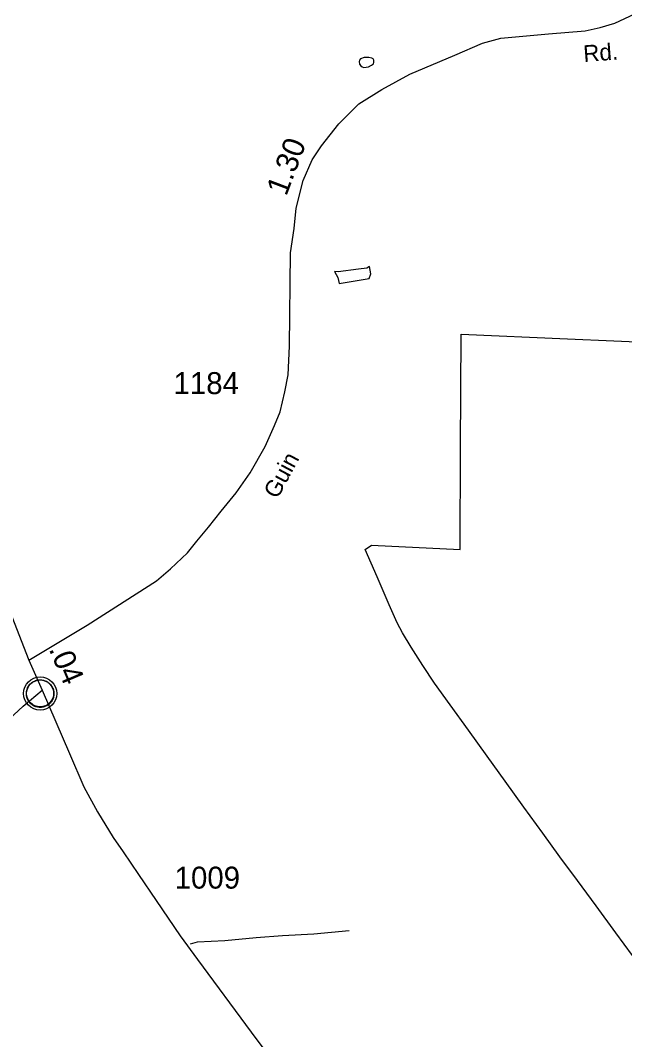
# Model space of a CAD drawing. Extents: x 2082433 to 2279600, y 546599 to 755198.
# Drawn here: x 2190249 to 2193686, y 603357 to 609157 of the extents above; entities that cross this region are included whole.
import ezdxf

# ---------------------------------------------------------------- set-up
doc = ezdxf.new("R2010")
doc.units = 0
for name, color, linetype in [('Exist Boundary Political Fire Districts', 7, 'Continuous'), ('Exist Civil Demographics Community CELL', 7, 'Continuous'), ('Exist Hydrographic Misc Water Feature', 7, 'Continuous'), ('Exist Road Non-System Type 51', 7, 'Continuous'), ('Exist Road Secondary Mileage Hundredths English Label', 7, 'Continuous'), ('Exist Road Secondary Type 51 Attributed', 7, 'Continuous'), ('Exist Road Secondary Type 51 Label', 7, 'Continuous'), ('Exist Road Secondary Type 51 Number Label', 7, 'Continuous')]:
    doc.layers.add(name, color=color, linetype=linetype)

msp = doc.modelspace()

# ---------------------------------------------------------------- linework, layer by layer
at = {"layer": 'Exist Boundary Political Fire Districts'}
msp.add_lwpolyline([(2193778, 603770.9), (2193636.9, 603965.6), (2193524.2, 604118), (2193417.7, 604261.9), (2193318.3, 604396.9), (2193220.7, 604531.9), (2193114.1, 604680.5), (2193007.4, 604827.6), (2192904.1, 604971.1), (2192797.7, 605118.3), (2192694.5, 605262.4), (2192605.3, 605386.7), (2192538.1, 605485.9), (2192472.4, 605590.2), (2192422.4, 605673), (2192392.7, 605729.4), (2192346.7, 605832.4), (2192278.3, 605990.7), (2192210.8, 606147), (2192246.1, 606171.7), (2192751.3, 606146.3), (2192752.3, 606722.9), (2192755.8, 607371.4), (2193361.3, 607345.3), (2193888.3, 607322.6)], dxfattribs=at)
at = {"layer": 'Exist Civil Demographics Community CELL'}
msp.add_lwpolyline([(2190284.4, 605339.4), (2190285.3, 605345), (2190287.1, 605351.6), (2190290, 605358.8), (2190293, 605364.5), (2190296.3, 605370.2), (2190300.1, 605375.3), (2190304, 605379.7), (2190308.6, 605384.3), (2190314.2, 605388.9), (2190319.6, 605392.6), (2190324.5, 605395.4), (2190329.5, 605397.9), (2190335, 605400.2), (2190340.6, 605402), (2190344.9, 605403.2), (2190349.8, 605403.9), (2190353.9, 605404.6), (2190360.3, 605404.9), (2190364.7, 605404.8), (2190370.4, 605404.5), (2190375.3, 605403.8), (2190380.2, 605402.8), (2190385.2, 605401.4), (2190390.4, 605399.5), (2190397, 605396.5), (2190403.3, 605393), (2190408.3, 605389.5), (2190413.5, 605385.5), (2190416.8, 605382.3), (2190420.9, 605378), (2190424.8, 605373.3), (2190427.9, 605368.7), (2190431, 605363.7), (2190433.5, 605358.5), (2190435.5, 605353.5), (2190437.1, 605348.5), (2190438.3, 605343.9), (2190439.4, 605337.8), (2190440.1, 605333.1), (2190440.3, 605327.1), (2190440.1, 605321.3), (2190439.6, 605315.7), (2190438.6, 605310.2), (2190437, 605304), (2190435.1, 605298.2), (2190432.8, 605293.1), (2190429.6, 605287.1), (2190426.4, 605281.8), (2190422.9, 605277.1), (2190418.7, 605272.3), (2190413.4, 605267.4), (2190408.4, 605263.3), (2190403.4, 605259.8), (2190399, 605257.3), (2190392.2, 605254.1), (2190385.1, 605251.4), (2190379.1, 605249.9), (2190372.5, 605248.6), (2190368.1, 605248.1), (2190363.6, 605247.9), (2190358, 605247.9), (2190353.8, 605248.3), (2190348.1, 605249), (2190342.2, 605250.3), (2190337.6, 605251.6), (2190332.4, 605253.5), (2190327.8, 605255.5), (2190323.9, 605257.7), (2190317.1, 605261.8), (2190311.5, 605266.1), (2190306.6, 605270.6), (2190302.2, 605275.4), (2190299, 605279.4), (2190296, 605283.6), (2190291.9, 605290.7), (2190290.2, 605294.2), (2190288.5, 605298.2), (2190285.9, 605306.4), (2190284.4, 605313.5), (2190283.7, 605318.6), (2190283.3, 605324.9), (2190283.3, 605329.6), (2190283.8, 605336.1)], close=True, dxfattribs=at)
for centre, radius in [((2190362, 605327), 94.3), ((2190361.7, 605327.3), 76.7)]:
    msp.add_circle(centre, radius, dxfattribs=at)
at = {"layer": 'Exist Hydrographic Misc Water Feature'}
for points in [[(2192249.1, 608943), (2192231.1, 608946.9), (2192205.1, 608946.8), (2192185, 608938.5), (2192179, 608930.4), (2192177.4, 608922.6), (2192179.2, 608908.5), (2192185.2, 608898.7), (2192193.2, 608892.6), (2192203.6, 608888.6), (2192229.3, 608892.8), (2192247.1, 608903.1), (2192257.3, 608910.9), (2192260.8, 608919.3), (2192259, 608930.9), (2192255.3, 608939.2), (2192249.1, 608943)], [(2192235.2, 607757.2), (2192219.6, 607747.4), (2192173.5, 607741), (2192057.4, 607726), (2192035.7, 607728.1), (2192055.6, 607694.3), (2192061.9, 607660.1), (2192233.8, 607689.3), (2192243.6, 607715.4), (2192235.2, 607757.2)]]:
    msp.add_lwpolyline(points, dxfattribs=at)
at = {"layer": 'Exist Road Non-System Type 51'}
msp.add_lwpolyline([(2191216.3, 603901.9), (2191257.7, 603913.3), (2191413.1, 603921.6), (2191590.7, 603939.2), (2191739.9, 603949.5), (2191918.6, 603959.9), (2192120.1, 603977.5)], dxfattribs=at)
at = {"layer": 'Exist Road Secondary Type 51 Attributed'}
for points in [[(2190297.2, 605517.1), (2190628.6, 605716.7), (2191022.9, 605967.6), (2191104.2, 606037), (2191199.8, 606127.8), (2191252.3, 606194.7), (2191319.3, 606273.5), (2191390.9, 606364.3), (2191477, 606469.5), (2191555.8, 606581.8), (2191641.9, 606732.4), (2191694.4, 606851.8), (2191727.9, 606930.7), (2191754.2, 607043), (2191773.3, 607141), (2191780.5, 607303.5), (2191785.2, 607834), (2191807.3, 607972.6), (2191817.2, 608089.5), (2191858.5, 608247.1), (2191909.4, 608364), (2191962, 608444.4), (2192060.1, 608568.9), (2192175.4, 608682.5), (2192305.1, 608765.1), (2192465.5, 608850.9), (2192721.2, 608960.3), (2192878.3, 609027.9), (2192982.4, 609055.7), (2193254.2, 609080.4), (2193462.3, 609097.6), (2193547.2, 609116.8), (2193631.1, 609141.5), (2194206.6, 609412.9)], [(2190161.6, 605867.4), (2190297.2, 605517.1)], [(2190297.2, 605517.1), (2190373.9, 605346.5)], [(2190159.1, 605156.3), (2190265.9, 605255.1), (2190373.9, 605346.5)], [(2190373.9, 605346.5), (2190528.8, 604985.7), (2190609.5, 604796.7), (2190688.4, 604653.3), (2190777.6, 604508.3), (2190834.7, 604426.1), (2190921.2, 604297.9), (2191021.5, 604148.5), (2191158.1, 603947.9), (2191257.7, 603813.9), (2191562.3, 603399.4), (2191830, 603040.4)]]:
    msp.add_lwpolyline(points, dxfattribs=at)

# ---------------------------------------------------------------- texts
at = {"layer": 'Exist Road Secondary Mileage Hundredths English Label'}
for s, rotation, p in [('1.30', 69.33481, (2191761.9, 608153.3)), ('.04', 292.98872, (2190409.7, 605580.3))]:
    msp.add_text(s, height=125, rotation=rotation, dxfattribs=at).set_placement(p)
at = {"layer": 'Exist Road Secondary Type 51 Label'}
for s, rotation, p in [('Rd.', 4.33736, (2193455, 608920.2)), ('Guin', 61.78239, (2191711.8, 606429.8))]:
    msp.add_text(s, height=95, rotation=rotation, dxfattribs=at).set_placement(p)
at = {"layer": 'Exist Road Secondary Type 51 Number Label'}
for s, p in [('1184', (2191120.6, 607030.7)), ('1009', (2191127, 604216.6))]:
    msp.add_text(s, height=125, dxfattribs=at).set_placement(p)

doc.saveas('drawing.dxf')
